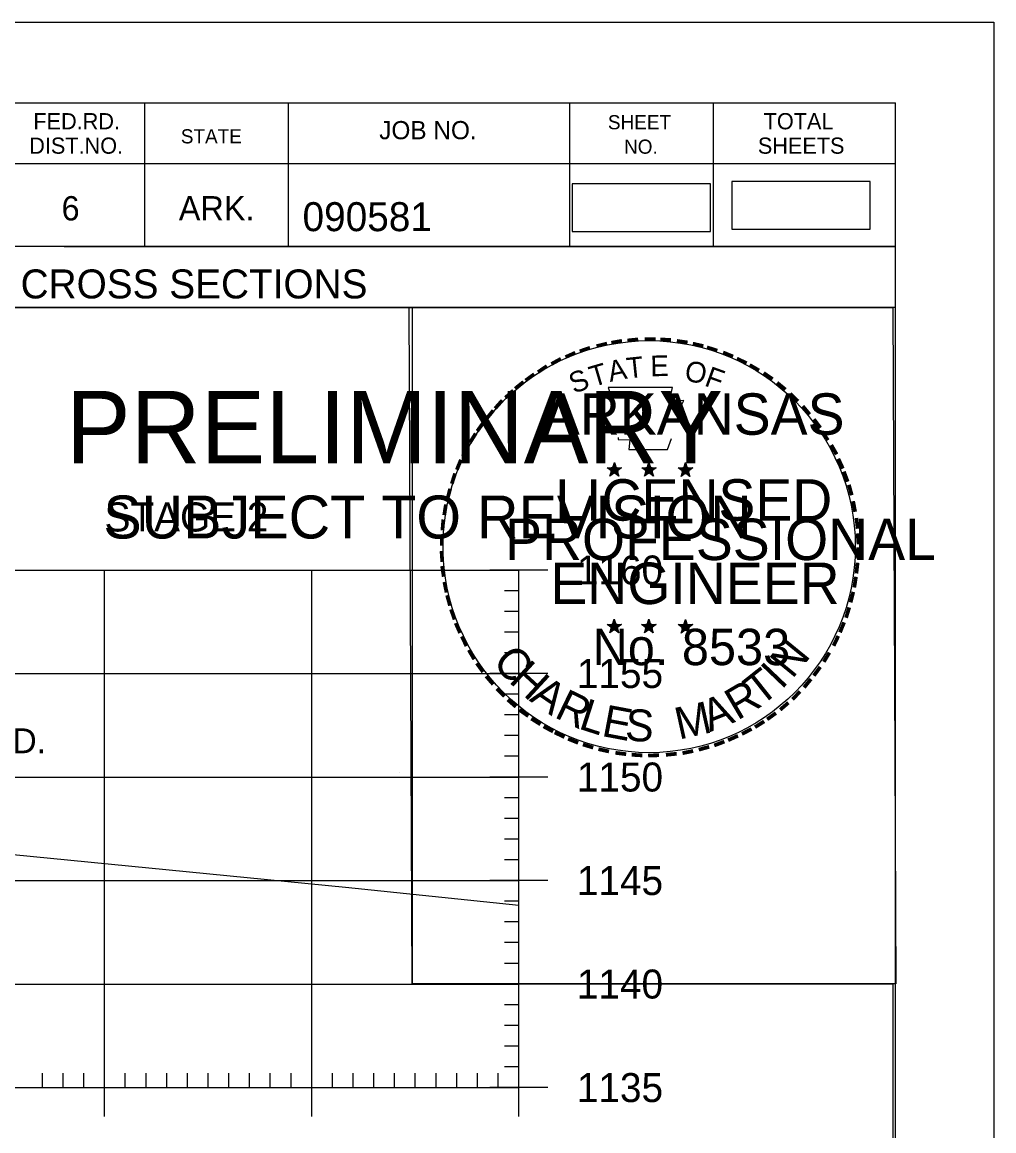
# Model space of a CAD drawing. Extents: x 1322838 to 1324533, y 339903 to 351025.
# Drawn here: x 1323819.7 to 1323866.6, y 342623 to 342676.5 of the extents above; entities that cross this region are included whole.
import ezdxf

# ---------------------------------------------------------------- set-up
doc = ezdxf.new("R2010")
doc.units = 0
for name, color, linetype in [('R_Axis', 7, 'Continuous'), ('R_Axis Annot', 7, 'Continuous'), ('R_Border', 7, 'Continuous'), ('R_Border Notes', 7, 'Continuous'), ('R_Border PE', 7, 'Continuous'), ('R_Border Prem', 7, 'Continuous'), ('R_Drive', 7, 'Continuous'), ('R_Exist Surface', 7, 'Continuous'), ('R_Grid', 7, 'Continuous'), ('R_No Plot', 7, 'Continuous')]:
    doc.layers.add(name, color=color, linetype=linetype)

msp = doc.modelspace()

# ---------------------------------------------------------------- linework, layer by layer
at = {"layer": 'R_Axis'}
for p, q in [((1323845.115, 342650.051), (1323842.315, 342650.051)), ((1323843.715, 342625.051), (1323843.715, 342650.051)), ((1323843.715, 342649.051), (1323843.015, 342649.051)), ((1323843.715, 342648.051), (1323843.015, 342648.051)), ((1323843.715, 342647.051), (1323843.015, 342647.051)), ((1323843.715, 342646.051), (1323843.015, 342646.051)), ((1323845.115, 342645.051), (1323842.315, 342645.051)), ((1323843.715, 342644.051), (1323843.015, 342644.051)), ((1323843.715, 342643.051), (1323843.015, 342643.051)), ((1323843.715, 342642.051), (1323843.015, 342642.051)), ((1323843.715, 342641.051), (1323843.015, 342641.051)), ((1323845.115, 342640.051), (1323842.315, 342640.051)), ((1323843.715, 342639.051), (1323843.015, 342639.051)), ((1323843.715, 342638.051), (1323843.015, 342638.051)), ((1323843.715, 342637.051), (1323843.015, 342637.051)), ((1323843.715, 342636.051), (1323843.015, 342636.051)), ((1323845.115, 342635.051), (1323842.315, 342635.051)), ((1323843.715, 342634.051), (1323843.015, 342634.051)), ((1323843.715, 342633.051), (1323843.015, 342633.051)), ((1323843.715, 342632.051), (1323843.015, 342632.051)), ((1323843.715, 342631.051), (1323843.015, 342631.051)), ((1323845.115, 342630.051), (1323842.315, 342630.051)), ((1323843.715, 342629.051), (1323843.015, 342629.051)), ((1323843.715, 342628.051), (1323843.015, 342628.051)), ((1323843.715, 342627.051), (1323843.015, 342627.051)), ((1323823.715, 342623.651), (1323823.715, 342626.451)), ((1323833.715, 342623.651), (1323833.715, 342626.451)), ((1323843.715, 342623.651), (1323843.715, 342626.451)), ((1323820.715, 342625.051), (1323820.715, 342625.751)), ((1323821.715, 342625.051), (1323821.715, 342625.751)), ((1323822.715, 342625.051), (1323822.715, 342625.751)), ((1323824.715, 342625.051), (1323824.715, 342625.751)), ((1323825.715, 342625.051), (1323825.715, 342625.751)), ((1323826.715, 342625.051), (1323826.715, 342625.751)), ((1323827.715, 342625.051), (1323827.715, 342625.751)), ((1323828.715, 342625.051), (1323828.715, 342625.751)), ((1323829.715, 342625.051), (1323829.715, 342625.751)), ((1323830.715, 342625.051), (1323830.715, 342625.751)), ((1323831.715, 342625.051), (1323831.715, 342625.751)), ((1323832.715, 342625.051), (1323832.715, 342625.751)), ((1323834.715, 342625.051), (1323834.715, 342625.751)), ((1323835.715, 342625.051), (1323835.715, 342625.751)), ((1323836.715, 342625.051), (1323836.715, 342625.751)), ((1323837.715, 342625.051), (1323837.715, 342625.751)), ((1323838.715, 342625.051), (1323838.715, 342625.751)), ((1323839.715, 342625.051), (1323839.715, 342625.751)), ((1323840.715, 342625.051), (1323840.715, 342625.751)), ((1323841.715, 342625.051), (1323841.715, 342625.751)), ((1323842.715, 342625.051), (1323842.715, 342625.751)), ((1323843.715, 342626.051), (1323843.015, 342626.051)), ((1323563.715, 342625.051), (1323843.715, 342625.051)), ((1323845.115, 342625.051), (1323842.315, 342625.051))]:
    msp.add_line(p, q, dxfattribs=at)
at = {"layer": 'R_Border'}
for p, q in [((1323545.715, 342672.618), (1323861.895, 342672.618)), ((1323825.635, 342672.618), (1323825.635, 342665.678)), ((1323832.575, 342672.618), (1323832.575, 342665.678)), ((1323846.155, 342672.618), (1323846.155, 342665.678)), ((1323853.095, 342672.618), (1323853.095, 342665.678)), ((1323861.895, 342467.158), (1323861.895, 342672.618)), ((1323861.895, 342669.678), (1323818.795, 342669.678)), ((1323861.895, 342669.698), (1323861.895, 342669.698)), ((1323861.895, 342665.678), (1323818.795, 342665.678)), ((1323821.755, 342665.678), (1323861.895, 342665.678)), ((1323861.895, 342662.738), (1323799.255, 342662.738))]:
    msp.add_line(p, q, dxfattribs=at)
at = {"layer": 'R_Border PE'}
for p, q in [((1323848.329, 342655.248), (1323848.288, 342654.996)), ((1323848.329, 342654.883), (1323848.329, 342655.248)), ((1323848.329, 342655.248), (1323848.378, 342654.998)), ((1323849.999, 342655.248), (1323849.958, 342654.996)), ((1323849.999, 342654.883), (1323849.999, 342655.248)), ((1323849.999, 342655.248), (1323850.048, 342654.998)), ((1323851.763, 342655.236), (1323851.722, 342654.984)), ((1323851.763, 342654.871), (1323851.763, 342655.236)), ((1323851.763, 342655.236), (1323851.812, 342654.986)), ((1323847.98, 342654.994), (1323848.329, 342654.883)), ((1323847.98, 342654.994), (1323848.233, 342654.949)), ((1323847.98, 342654.994), (1323848.217, 342654.872)), ((1323848.113, 342654.586), (1323848.329, 342654.883)), ((1323848.113, 342654.586), (1323848.239, 342654.83)), ((1323848.113, 342654.586), (1323848.327, 342654.803)), ((1323848.542, 342654.586), (1323848.327, 342654.8)), ((1323848.676, 342654.994), (1323848.329, 342654.883)), ((1323848.542, 342654.586), (1323848.329, 342654.883)), ((1323848.676, 342654.994), (1323848.39, 342654.945)), ((1323848.542, 342654.586), (1323848.405, 342654.877)), ((1323848.676, 342654.994), (1323848.472, 342654.892)), ((1323849.65, 342654.994), (1323849.999, 342654.883)), ((1323849.65, 342654.994), (1323849.903, 342654.949)), ((1323849.65, 342654.994), (1323849.887, 342654.872)), ((1323849.783, 342654.586), (1323849.999, 342654.883)), ((1323849.783, 342654.586), (1323849.909, 342654.83)), ((1323849.783, 342654.586), (1323849.997, 342654.803)), ((1323850.212, 342654.586), (1323849.997, 342654.8)), ((1323850.346, 342654.994), (1323849.999, 342654.883)), ((1323850.212, 342654.586), (1323849.999, 342654.883)), ((1323850.346, 342654.994), (1323850.06, 342654.945)), ((1323850.212, 342654.586), (1323850.075, 342654.877)), ((1323850.346, 342654.994), (1323850.142, 342654.892)), ((1323851.414, 342654.982), (1323851.763, 342654.871)), ((1323851.414, 342654.982), (1323851.667, 342654.937)), ((1323851.414, 342654.982), (1323851.651, 342654.86)), ((1323851.547, 342654.574), (1323851.763, 342654.871)), ((1323851.547, 342654.574), (1323851.673, 342654.818)), ((1323851.547, 342654.574), (1323851.761, 342654.791)), ((1323851.976, 342654.574), (1323851.761, 342654.788)), ((1323852.11, 342654.982), (1323851.763, 342654.871)), ((1323851.976, 342654.574), (1323851.763, 342654.871)), ((1323852.11, 342654.982), (1323851.824, 342654.933)), ((1323851.976, 342654.574), (1323851.839, 342654.865)), ((1323852.11, 342654.982), (1323851.906, 342654.88)), ((1323848.325, 342647.675), (1323848.284, 342647.423)), ((1323848.325, 342647.31), (1323848.325, 342647.675)), ((1323848.325, 342647.675), (1323848.374, 342647.425)), ((1323849.994, 342647.675), (1323849.953, 342647.423)), ((1323849.994, 342647.31), (1323849.994, 342647.675)), ((1323849.994, 342647.675), (1323850.043, 342647.425)), ((1323851.761, 342647.665), (1323851.72, 342647.413)), ((1323851.761, 342647.3), (1323851.761, 342647.665)), ((1323851.761, 342647.665), (1323851.81, 342647.415)), ((1323847.976, 342647.421), (1323848.325, 342647.31)), ((1323847.976, 342647.421), (1323848.229, 342647.376)), ((1323847.976, 342647.421), (1323848.213, 342647.299)), ((1323848.109, 342647.013), (1323848.325, 342647.31)), ((1323848.109, 342647.013), (1323848.235, 342647.257)), ((1323848.109, 342647.013), (1323848.323, 342647.23)), ((1323848.538, 342647.013), (1323848.323, 342647.227)), ((1323848.672, 342647.421), (1323848.325, 342647.31)), ((1323848.538, 342647.013), (1323848.325, 342647.31)), ((1323848.672, 342647.421), (1323848.386, 342647.372)), ((1323848.538, 342647.013), (1323848.401, 342647.304)), ((1323848.672, 342647.421), (1323848.468, 342647.319)), ((1323849.645, 342647.421), (1323849.994, 342647.31)), ((1323849.645, 342647.421), (1323849.898, 342647.376)), ((1323849.645, 342647.421), (1323849.882, 342647.299)), ((1323849.778, 342647.013), (1323849.994, 342647.31)), ((1323849.778, 342647.013), (1323849.904, 342647.257)), ((1323849.778, 342647.013), (1323849.992, 342647.23)), ((1323850.207, 342647.013), (1323849.992, 342647.227)), ((1323850.341, 342647.421), (1323849.994, 342647.31)), ((1323850.207, 342647.013), (1323849.994, 342647.31)), ((1323850.341, 342647.421), (1323850.055, 342647.372)), ((1323850.207, 342647.013), (1323850.07, 342647.304)), ((1323850.341, 342647.421), (1323850.137, 342647.319)), ((1323851.412, 342647.411), (1323851.761, 342647.3)), ((1323851.412, 342647.411), (1323851.665, 342647.366)), ((1323851.412, 342647.411), (1323851.649, 342647.289)), ((1323851.545, 342647.003), (1323851.761, 342647.3)), ((1323851.545, 342647.003), (1323851.671, 342647.247)), ((1323851.545, 342647.003), (1323851.759, 342647.22)), ((1323851.974, 342647.003), (1323851.759, 342647.217)), ((1323852.108, 342647.411), (1323851.761, 342647.3)), ((1323851.974, 342647.003), (1323851.761, 342647.3)), ((1323852.108, 342647.411), (1323851.822, 342647.362)), ((1323851.974, 342647.003), (1323851.837, 342647.294)), ((1323852.108, 342647.411), (1323851.904, 342647.309))]:
    msp.add_line(p, q, dxfattribs=at)
for points in [[(1323848.021, 342658.872), (1323848.29, 342658.045)], [(1323851.532, 342657.95), (1323851.674, 342658.234), (1323850.989, 342658.21), (1323851.137, 342658.872), (1323848.021, 342658.872)], [(1323848.513, 342656.449), (1323848.513, 342656.362), (1323849.076, 342656.343), (1323849.022, 342655.87), (1323850.892, 342655.87), (1323851.093, 342656.406)], [(1323848.329, 342655.248), (1323848.542, 342654.586), (1323847.98, 342654.994), (1323848.676, 342654.994), (1323848.113, 342654.586), (1323848.329, 342655.248)], [(1323849.999, 342655.248), (1323850.212, 342654.586), (1323849.65, 342654.994), (1323850.346, 342654.994), (1323849.783, 342654.586), (1323849.999, 342655.248)], [(1323851.763, 342655.236), (1323851.976, 342654.574), (1323851.414, 342654.982), (1323852.11, 342654.982), (1323851.547, 342654.574), (1323851.763, 342655.236)], [(1323848.325, 342647.675), (1323848.538, 342647.013), (1323847.976, 342647.421), (1323848.672, 342647.421), (1323848.109, 342647.013), (1323848.325, 342647.675)], [(1323849.994, 342647.675), (1323850.207, 342647.013), (1323849.645, 342647.421), (1323850.341, 342647.421), (1323849.778, 342647.013), (1323849.994, 342647.675)], [(1323851.761, 342647.665), (1323851.974, 342647.003), (1323851.412, 342647.411), (1323852.108, 342647.411), (1323851.545, 342647.003), (1323851.761, 342647.665)]]:
    msp.add_lwpolyline(points, dxfattribs=at)
for centre, radius in [((1323848.328, 342654.882), 0.172), ((1323848.328, 342654.882), 0.145), ((1323848.328, 342654.882), 0.116), ((1323848.328, 342654.882), 0.0991), ((1323848.328, 342654.882), 0.0747), ((1323848.328, 342654.882), 0.0495), ((1323848.328, 342654.882), 0.0296), ((1323849.998, 342654.882), 0.172), ((1323849.998, 342654.882), 0.145), ((1323849.998, 342654.882), 0.116), ((1323849.998, 342654.882), 0.0991), ((1323849.998, 342654.882), 0.0747), ((1323849.998, 342654.882), 0.0495), ((1323849.998, 342654.882), 0.0296), ((1323851.762, 342654.87), 0.172), ((1323851.762, 342654.87), 0.145), ((1323851.762, 342654.87), 0.116), ((1323851.762, 342654.87), 0.0991), ((1323851.762, 342654.87), 0.0747), ((1323851.762, 342654.87), 0.0495), ((1323851.762, 342654.87), 0.0296), ((1323848.324, 342647.309), 0.172), ((1323848.324, 342647.309), 0.145), ((1323848.324, 342647.309), 0.116), ((1323848.324, 342647.309), 0.0991), ((1323848.324, 342647.309), 0.0747), ((1323848.324, 342647.309), 0.0495), ((1323848.324, 342647.309), 0.0296), ((1323849.993, 342647.309), 0.172), ((1323849.993, 342647.309), 0.145), ((1323849.993, 342647.309), 0.116), ((1323849.993, 342647.309), 0.0991), ((1323849.993, 342647.309), 0.0747), ((1323849.993, 342647.309), 0.0495), ((1323849.993, 342647.309), 0.0296), ((1323851.76, 342647.299), 0.172), ((1323851.76, 342647.299), 0.145), ((1323851.76, 342647.299), 0.116), ((1323851.76, 342647.299), 0.0991), ((1323851.76, 342647.299), 0.0747), ((1323851.76, 342647.299), 0.0495), ((1323851.76, 342647.299), 0.0296)]:
    msp.add_circle(centre, radius, dxfattribs=at)
at = {"layer": 'R_Drive'}
for points in [[(1323846.285, 342666.401), (1323852.968, 342666.401), (1323852.968, 342668.711), (1323846.285, 342668.711)], [(1323853.999, 342666.512), (1323860.682, 342666.512), (1323860.682, 342668.823), (1323853.999, 342668.823)]]:
    msp.add_lwpolyline(points, close=True, dxfattribs=at)
at = {"layer": 'R_Exist Surface'}
msp.add_lwpolyline([(1323765.331, 342640.605), (1323779.529, 342640.13), (1323798.335, 342638.374), (1323835.346, 342634.729), (1323843.715, 342633.862)], dxfattribs=at)
at = {"layer": 'R_Grid'}
for p, q in [((1323563.715, 342650.051), (1323843.715, 342650.051)), ((1323823.715, 342625.051), (1323823.715, 342650.051)), ((1323833.715, 342625.051), (1323833.715, 342650.051)), ((1323843.715, 342625.051), (1323843.715, 342650.051)), ((1323563.715, 342645.051), (1323843.715, 342645.051)), ((1323563.715, 342640.051), (1323843.715, 342640.051)), ((1323563.715, 342635.051), (1323843.715, 342635.051)), ((1323563.715, 342630.051), (1323843.715, 342630.051)), ((1323563.715, 342625.051), (1323843.715, 342625.051))]:
    msp.add_line(p, q, dxfattribs=at)
at = {"layer": 'R_No Plot'}
for p, q in [((1323533.315, 342676.513), (1323866.648, 342676.513)), ((1323837.93, 342640.283), (1323837.93, 342640.283))]:
    msp.add_line(p, q, dxfattribs=at)
for points in [[(1323533.308, 342676.513), (1323866.648, 342676.513), (1323866.648, 342463.175), (1323533.308, 342463.175)], [(1323779.635, 342672.618), (1323799.255, 342672.618), (1323799.255, 342662.738), (1323815.368, 342662.738), (1323838.567, 342662.738), (1323838.567, 342630.068), (1323861.775, 342630.068), (1323861.895, 342467.158), (1323545.715, 342467.158), (1323545.715, 342672.618)], [(1323838.427, 342662.738), (1323861.775, 342662.738), (1323861.915, 342630.068), (1323838.567, 342630.068)]]:
    msp.add_lwpolyline(points, close=True, dxfattribs=at)
msp.add_circle((1323850.007, 342651.178), 9.952, dxfattribs=at)

# ---------------------------------------------------------------- texts
at = {"layer": 'R_Axis Annot'}
for s, p in [('STAGE 2', (1323823.715, 342651.912)), ('1160', (1323846.515, 342649.351)), ('1155', (1323846.515, 342644.351)), ('1150', (1323846.515, 342639.351)), ('1145', (1323846.515, 342634.351)), ('1140', (1323846.515, 342629.351)), ('1135', (1323846.515, 342624.351))]:
    msp.add_text(s, height=1.4, dxfattribs=at).set_placement(p)
at = {"layer": 'R_Border'}
for s, height, p in [('FED.RD.', 0.7819, (1323820.275, 342671.338)), ('JOB NO.', 0.8792, (1323836.975, 342670.858)), ('SHEET', 0.684, (1323848.015, 342671.338)), ('TOTAL', 0.7819, (1323855.535, 342671.338)), ('STATE', 0.684, (1323827.395, 342670.658)), ('DIST.NO.', 0.7819, (1323820.075, 342670.158)), ('NO.', 0.684, (1323848.795, 342670.158)), ('SHEETS', 0.7819, (1323855.255, 342670.158)), ('6', 1.172, (1323821.635, 342666.938)), ('ARK.', 1.1723, (1323827.295, 342666.938)), ('090581', 1.4, (1323833.271, 342666.418)), ('CROSS SECTIONS', 1.4, (1323819.659, 342663.169))]:
    msp.add_text(s, height=height, rotation=360, dxfattribs=at).set_placement(p)
at = {"layer": 'R_Border Notes'}
msp.add_text('UNCLASSIFIED EXCAVATION = 45 CU. YD. ', height=1.19998, dxfattribs=at).set_placement((1323788.466, 342641.201))
at = {"layer": 'R_Border PE'}
for s, height, rotation, p in [('-', 1.6, 13.6301, (1323847.519, 342660.24)), ('-', 1.6, 10.2193, (1323848.197, 342660.402)), ('-', 1.6, 5.8968, (1323848.926, 342660.512)), ('-', 1.6, 0.1862, (1323849.698, 342660.584)), ('-', 1.6, 357.743, (1323850.421, 342660.571)), ('-', 1.6, 352.1617, (1323851.165, 342660.515)), ('-', 1.6, 347.2049, (1323851.884, 342660.401)), ('-', 1.6, 24.3072, (1323846.135, 342659.73)), ('-', 1.6, 19.1761, (1323846.769, 342659.999)), ('-', 1.6, 342.3362, (1323852.519, 342660.246)), ('-', 1.6, 337.8551, (1323853.254, 342660.023)), ('-', 1.6, 34.0636, (1323844.905, 342659.043)), ('-', 1.6, 28.7918, (1323845.502, 342659.413)), ('T', 1, 16.4036, (1323847.29, 342658.881)), ('A', 1, 11.2132, (1323848.116, 342659.132)), ('T', 1, 6.0228, (1323848.965, 342659.298)), ('E', 1, 0.8323, (1323850.07, 342659.408)), ('O', 1, 350.4515, (1323851.674, 342659.198)), ('-', 1.6, 334.1211, (1323853.885, 342659.752)), ('-', 1.6, 329.6409, (1323854.464, 342659.469)), ('-', 1.6, 36.2317, (1323844.327, 342658.648)), ('S', 1, 21.594, (1323846.376, 342658.55)), ('F', 1, 340.0707, (1323852.628, 342658.97)), ('-', 1.6, 325.8627, (1323855.107, 342659.108)), ('-', 1.6, 38.9507, (1323843.851, 342658.27)), ('-', 1.6, 320.5297, (1323855.717, 342658.682)), ('-', 1.6, 42.9622, (1323843.418, 342657.853)), ('ARKANSAS', 2, 360, (1323844.874, 342656.584)), ('-', 1.6, 315.5786, (1323856.316, 342658.194)), ('-', 1.6, 50.6142, (1323842.567, 342656.889)), ('-', 1.6, 48.423, (1323842.97, 342657.375)), ('-', 1.6, 309.8797, (1323856.885, 342657.644)), ('-', 1.6, 306.6522, (1323857.41, 342657.042)), ('-', 1.6, 54.2325, (1323842.154, 342656.322)), ('-', 1.4, 303.6753, (1323857.896, 342656.474)), ('-', 1.6, 58.0706, (1323841.829, 342655.795)), ('-', 1.6, 62.8713, (1323841.516, 342655.181)), ('-', 1.6, 299.6684, (1323858.215, 342655.867)), ('-', 1.6, 67.7743, (1323841.257, 342654.57)), ('-', 1.6, 294.6628, (1323858.539, 342655.255)), ('-', 1.6, 72.3945, (1323841.038, 342653.94)), ('DWB', 0.01, 360, (1323848.316, 342654.877)), ('DWB', 0.01, 360, (1323849.986, 342654.877)), ('DWB', 0.01, 360, (1323851.75, 342654.867)), ('-', 1.6, 290.5728, (1323858.796, 342654.678)), ('LICENSED', 2, 360, (1323845.472, 342652.435)), ('-', 1.6, 285.1233, (1323859.03, 342654.098)), ('-', 1.6, 75.461, (1323840.841, 342653.226)), ('-', 1.6, 81.2013, (1323840.709, 342652.513)), ('-', 1.6, 280.5493, (1323859.23, 342653.356)), ('-', 1.6, 85.1863, (1323840.633, 342651.822)), ('PROFESSIONAL', 2, 360, (1323843.048, 342650.531)), ('-', 1.6, 276.5962, (1323859.392, 342652.588)), ('-', 1.6, 89.0622, (1323840.608, 342651.121)), ('-', 1.6, 274.3301, (1323859.452, 342651.866)), ('-', 1.6, 94.1959, (1323840.643, 342650.396)), ('-', 1.6, 269.9407, (1323859.486, 342651.234)), ('ENGINEER', 2, 360, (1323845.235, 342648.406)), ('-', 1.6, 263.5172, (1323859.467, 342650.568)), ('-', 1.6, 98.9479, (1323840.715, 342649.729)), ('-', 1.6, 101.7149, (1323840.85, 342648.996)), ('-', 1.6, 260.9953, (1323859.396, 342649.914)), ('-', 1.6, 105.4578, (1323841.012, 342648.401)), ('-', 1.6, 255.7626, (1323859.286, 342649.236)), ('-', 1.6, 109.0874, (1323841.227, 342647.77)), ('-', 1.6, 252.8681, (1323859.105, 342648.516)), ('-', 1.6, 114.0643, (1323841.481, 342647.174)), ('No. 8533', 1.757, 360, (1323847.278, 342645.455)), ('DWB', 0.01, 360, (1323848.312, 342647.305)), ('DWB', 0.01, 360, (1323849.981, 342647.305)), ('DWB', 0.01, 360, (1323851.748, 342647.295)), ('-', 1.6, 247.8887, (1323858.882, 342647.843)), ('-', 1.6, 115.7289, (1323841.786, 342646.556)), ('N', 1.54, 50.7834, (1323856.914, 342644.754)), ('-', 1.6, 244.6197, (1323858.62, 342647.214)), ('-', 1.6, 120.4471, (1323842.143, 342645.97)), ('C', 1.54, 309.9548, (1323842.4, 342645.601)), ('-', 1.6, 239.0712, (1323858.226, 342646.462)), ('-', 1.6, 125.8934, (1323842.546, 342645.409)), ('H', 1.54, 317.3873, (1323843.185, 342644.664)), ('I', 1.54, 46.3033, (1323856.392, 342644.234)), ('-', 1.6, 130.7181, (1323843.008, 342644.857)), ('T', 1.54, 38.428, (1323855.38, 342643.424)), ('-', 1.6, 233.8452, (1323857.824, 342645.809)), ('A', 1.54, 325.5578, (1323844.18, 342643.76)), ('R', 1.54, 30.5528, (1323854.267, 342642.762)), ('-', 1.6, 231.2538, (1323857.394, 342645.243)), ('-', 1.6, 134.2238, (1323843.525, 342644.312)), ('R', 1.54, 334.3187, (1323845.378, 342642.959)), ('A', 1.54, 21.7918, (1323852.935, 342642.211)), ('-', 1.6, 225.7653, (1323856.915, 342644.679)), ('-', 1.6, 138.9338, (1323844.05, 342643.848)), ('-', 1.6, 144.6463, (1323844.606, 342643.442)), ('L', 1.54, 342.194, (1323846.548, 342642.403)), ('E', 1.54, 349.3312, (1323847.665, 342642.041)), ('S', 1.54, 356.4684, (1323848.818, 342641.82)), ('M', 1.54, 12.4404, (1323851.439, 342641.854)), ('-', 1.6, 221.0851, (1323856.393, 342644.17)), ('-', 1.6, 148.0898, (1323845.167, 342643.071)), ('-', 1.6, 212.2491, (1323855.31, 342643.311)), ('-', 1.6, 215.7363, (1323855.844, 342643.698)), ('-', 1.6, 151.5704, (1323845.746, 342642.746)), ('-', 1.6, 154.6002, (1323846.268, 342642.499)), ('-', 1.6, 207.3568, (1323854.752, 342642.965)), ('-', 1.6, 158.5612, (1323846.892, 342642.245)), ('-', 1.6, 200.7184, (1323853.509, 342642.373)), ('-', 1.6, 204.2516, (1323854.128, 342642.646)), ('-', 1.6, 162.7983, (1323847.579, 342642.032)), ('-', 1.6, 167.5555, (1323848.294, 342641.868)), ('-', 1.6, 173.1155, (1323849.066, 342641.758)), ('-', 1.6, 176.5183, (1323849.814, 342641.705)), ('-', 1.6, 181.5918, (1323850.558, 342641.724)), ('-', 1.6, 185.8167, (1323851.367, 342641.8)), ('-', 1.6, 191.2858, (1323852.103, 342641.932)), ('-', 1.6, 195.4743, (1323852.832, 342642.131))]:
    msp.add_text(s, height=height, rotation=rotation, dxfattribs=at).set_placement(p)
at = {"layer": 'R_Border Prem'}
for s, height, p in [('PRELIMINARY', 3.5, (1323821.847, 342655.202)), ('DWB', 0.01, (1323822.593, 342657.051)), ('SUBJECT TO REVISION', 2.07511, (1323823.656, 342651.573))]:
    msp.add_text(s, height=height, rotation=360, dxfattribs=at).set_placement(p)

doc.saveas('drawing.dxf')
